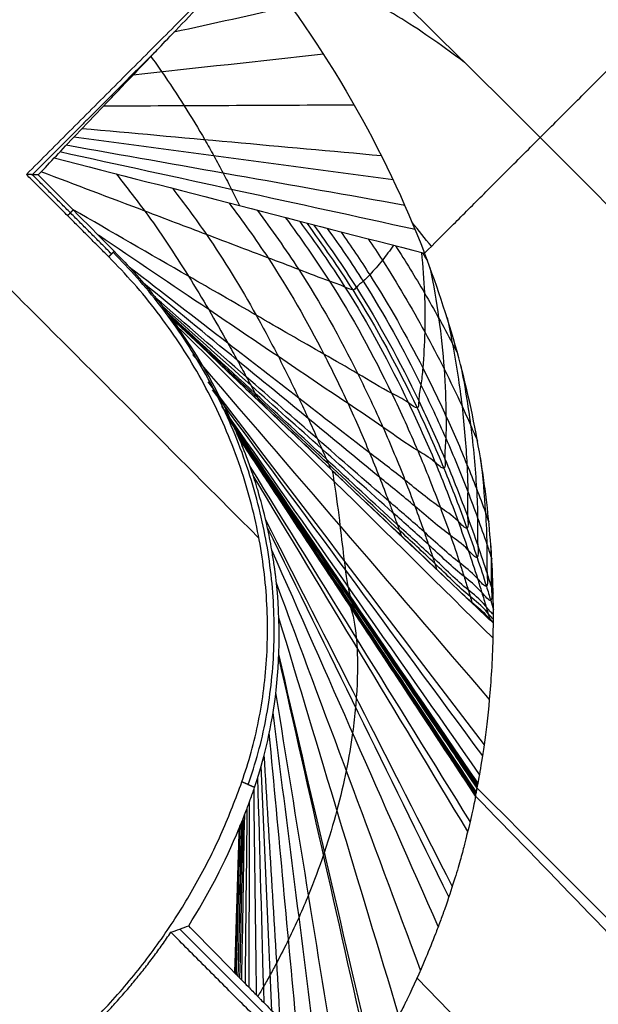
# Model space of a CAD drawing. Header units: millimetres. Extents: x -657 to 864, y -831 to 851.
# Tile 342 of 656: x -514.728 to -513.874, y 116.123 to 117.576. Entities that reach past the tile are written whole.
import ezdxf

# ---------------------------------------------------------------- set-up
doc = ezdxf.new("R2010")
doc.units = ezdxf.units.MM
doc.layers.add('Default', color=7, linetype='Continuous', true_color=0x000000)

msp = doc.modelspace()

# ---------------------------------------------------------------- linework, layer by layer
at = {"layer": 'Default'}
for points in [[(-473.689, 252.9367, -369.8785), (-564.1373, 162.4884, -369.8785), (-654.5856, 72.0401, -369.8785)], [(-474.323, 252.1079, -369.6653), (-564.0399, 162.3909, -369.6653), (-653.7569, 72.6739, -369.6653)], [(-363.37, 241.8283, -413.9261), (-503.4234, 101.7749, -413.9261), (-643.4767, -38.2784, -413.9261)], [(-363.801, 241.2679, -413.6894), (-503.3586, 101.7103, -413.6894), (-642.9162, -37.8474, -413.6894)], [(-236.2074, 159.5297, -441.8414), (-398.6931, -2.956, -441.8414), (-561.1788, -165.4416, -441.8414)], [(-236.6391, 159.098, -441.5875), (-398.6931, -2.956, -441.5875), (-560.747, -165.0099, -441.5875)], [(-501.469, 110.3882, -340.6566), (-508.0741, 116.9933, -340.6566), (-514.6793, 123.5984, -340.6566)], [(-514.6793, 123.5984, -340.4027), (-508.0741, 116.9933, -340.4027), (-501.469, 110.3882, -340.4027)], [(-501.469, 110.3882, -340.5297), (-508.0741, 116.9933, -340.5297), (-514.6793, 123.5984, -340.5297)]]:
    msp.add_open_spline(points, degree=2, dxfattribs=at)
for points, knots in [([(-593.1474, 191.4984, -340.3025), (-583.971, 182.322, -350.7035), (-555.936, 154.287, -379.3443), (-491.4402, 89.7912, -426.6492), (-434.2151, 32.5661, -441.8414), (-398.6931, -2.956, -441.8414)], [2.41548, 2.41548, 2.41548, 2.41548, 70.396144, 198.636056, 404.995527, 404.995527, 404.995527, 404.995527]), ([(-592.6359, 190.9868, -340.5563), (-583.5819, 181.9329, -350.7875), (-555.6847, 154.0357, -379.2423), (-491.3808, 89.7317, -426.406), (-434.1928, 32.5437, -441.5875), (-398.6931, -2.956, -441.5875)], [2.408267, 2.408267, 2.408267, 2.408267, 69.367076, 197.537893, 403.786179, 403.786179, 403.786179, 403.786179])]:
    msp.add_open_spline(points, degree=3, knots=knots, dxfattribs=at)
msp.add_rational_spline([(-514.6793, 123.5984, -340.4796), (-520.4918, 129.411, -340.4796), (-525.7759, 124.1269, -340.4796), (-531.06, 118.8427, -340.4796), (-525.2475, 113.0302, -340.4796)], [1, 0.707106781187, 1, 0.707106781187, 1], degree=2, knots=[1.570796, 1.570796, 1.570796, 3.141593, 3.141593, 4.712389, 4.712389, 4.712389], dxfattribs=at)
at = {"layer": 'Default', "color": 18, "true_color": 0x000000}
for points, knots in [([(-520.6428, 123.022, -335.8484), (-520.5535, 122.9841, -335.8484), (-520.347, 122.8928, -335.8481), (-520.0205, 122.7357, -335.8463), (-519.6514, 122.5428, -335.8428), (-519.2523, 122.3172, -335.837), (-518.8138, 122.0502, -335.8284), (-518.3321, 121.7348, -335.8162), (-517.8079, 121.3661, -335.7996), (-517.2442, 120.9413, -335.7779), (-516.649, 120.4613, -335.7505), (-516.0426, 119.939, -335.7177), (-515.4446, 119.3908, -335.6804), (-514.8557, 118.8186, -335.6386), (-514.252, 118.1976, -335.5903), (-513.8486, 117.7569, -335.5539), (-513.6392, 117.5208, -335.5338)], [0.819002, 0.819002, 0.819002, 0.819002, 1.223022, 1.760617, 2.334376, 2.970221, 3.68859, 4.498707, 5.402848, 6.40286, 7.494362, 8.654622, 9.813624, 10.959228, 12.169282, 13.529246, 13.529246, 13.529246, 13.529246]), ([(-513.8588, 117.3012, -334.7666), (-514.0777, 117.5214, -334.7955), (-514.4976, 117.9316, -334.85), (-515.1206, 118.5073, -334.9283), (-515.7235, 119.0358, -335.0018), (-516.3309, 119.5402, -335.0737), (-516.9416, 120.0186, -335.1438), (-517.5357, 120.4562, -335.2099), (-518.0934, 120.8414, -335.27), (-518.6073, 121.1739, -335.3238), (-519.0749, 121.4567, -335.3714), (-519.4965, 121.6946, -335.413), (-519.8764, 121.8943, -335.4495), (-520.2242, 122.064, -335.4821), (-520.5525, 122.212, -335.5119), (-520.7905, 122.3099, -335.533), (-520.9201, 122.3599, -335.5442), (-520.9435, 122.3688, -335.5462)], [0, 0, 0, 0, 1.242741, 2.348493, 3.395351, 4.454451, 5.514702, 6.512121, 7.425935, 8.252143, 8.992431, 9.648879, 10.229917, 10.754221, 11.245477, 11.723365, 11.828336, 11.828336, 11.828336, 11.828336]), ([(-514.6769, 117.3719, -334.4021), (-514.6613, 117.3884, -334.5257), (-514.6385, 117.4123, -334.6846), (-514.6081, 117.4442, -334.882), (-514.608, 117.4443, -334.8826), (-514.6075, 117.4449, -334.8863), (-514.6066, 117.4458, -334.8918), (-514.6046, 117.4479, -334.9049), (-514.6004, 117.4523, -334.9319), (-514.5915, 117.4616, -334.9892), (-514.5715, 117.4825, -335.1167), (-514.5507, 117.5044, -335.2483), (-514.5349, 117.5209, -335.3474), (-514.535, 117.5207, -335.3462), (-514.535, 117.5208, -335.3466), (-514.5349, 117.5209, -335.3472), (-514.5347, 117.5211, -335.3485), (-514.5342, 117.5216, -335.3516), (-514.533, 117.5229, -335.3591), (-514.5297, 117.5263, -335.3795), (-514.5198, 117.5367, -335.4418), (-514.4861, 117.572, -335.6521), (-514.4336, 117.6268, -335.9796), (-514.3882, 117.6744, -336.2633)], [-2.569087, -2.569087, -2.569087, -2.569087, -1.926815, -1.926815, -1.91678, -1.91678, -1.906744, -1.886673, -1.846531, -1.766247, -1.605679, -1.284543, -1.284543, -1.279526, -1.279526, -1.274508, -1.264472, -1.244401, -1.20426, -1.123976, -0.963408, -0.642272, 0, 0, 0, 0]), ([(-514.5343, 117.5215, -335.3507), (-514.5288, 117.5139, -335.3485), (-514.5117, 117.4897, -335.3415), (-514.4845, 117.4486, -335.3283), (-514.4594, 117.4069, -335.3129), (-514.4408, 117.374, -335.2996), (-514.4277, 117.3496, -335.289), (-514.4151, 117.3251, -335.2778), (-514.4074, 117.3096, -335.2704), (-514.4035, 117.3015, -335.2663)], [0.4425398, 0.4425398, 0.4425398, 0.4425398, 0.5, 0.625, 0.75, 0.8100986, 0.875, 0.9375, 1, 1, 1, 1]), ([(-514.1762, 117.243, -335.9849), (-514.1814, 117.2352, -335.9509), (-514.1926, 117.2197, -335.8803), (-514.2079, 117.2027, -335.7912), (-514.2206, 117.1893, -335.7185), (-514.2299, 117.1831, -335.6717), (-514.2347, 117.1747, -335.6377), (-514.2524, 117.1839, -335.5885), (-514.2773, 117.1918, -335.5095), (-514.3161, 117.2073, -335.393), (-514.3764, 117.2299, -335.2086), (-514.4523, 117.2588, -334.9774), (-514.5639, 117.3011, -334.6371), (-514.6453, 117.3319, -334.3892), (-514.6963, 117.3513, -334.2337)], [0.1044479, 0.1044479, 0.1044479, 0.1044479, 0.1621357, 0.2245299, 0.255727, 0.2869241, 0.3025226, 0.3181211, 0.3493182, 0.4117124, 0.4741065, 0.5988948, 0.7236831, 0.9336477, 0.9336477, 0.9336477, 0.9336477]), ([(-514.5855, 117.3481, -334.6918), (-514.5712, 117.3301, -334.6952), (-514.5336, 117.282, -334.7032), (-514.4885, 117.2139, -334.7038), (-514.4487, 117.1479, -334.6961), (-514.4251, 117.1064, -334.6875), (-514.4068, 117.0734, -334.6783), (-514.3956, 117.0528, -334.6716), (-514.3869, 117.0365, -334.6657), (-514.3812, 117.026, -334.6616), (-514.3771, 117.0182, -334.6585), (-514.3745, 117.0136, -334.6565), (-514.3736, 117.0118, -334.6557), (-514.3736, 117.0118, -334.6557)], [-0.000704, -0.000704, -0.000704, -0.000704, 0.173546, 0.460996, 0.60472, 0.748445, 0.820308, 0.89217, 0.928101, 0.964032, 0.981998, 0.999964, 1.000287, 1.000287, 1.000287, 1.000287]), ([(-514.5021, 117.3266, -334.9558), (-514.4851, 117.3044, -334.9639), (-514.4407, 117.245, -334.9838), (-514.3893, 117.1602, -334.9957), (-514.3456, 117.0785, -334.9953), (-514.3206, 117.0275, -334.9896), (-514.3018, 116.9871, -334.982), (-514.2905, 116.962, -334.9758), (-514.2818, 116.9423, -334.9701), (-514.2763, 116.9299, -334.9661), (-514.2723, 116.9203, -334.9629), (-514.27, 116.9151, -334.961), (-514.2691, 116.9128, -334.9602), (-514.269, 116.9127, -334.9602)], [-0.000886, -0.000886, -0.000886, -0.000886, 0.173546, 0.460996, 0.60472, 0.748445, 0.820308, 0.89217, 0.928101, 0.964032, 0.981998, 0.999964, 1.000253, 1.000253, 1.000253, 1.000253]), ([(-514.4187, 117.305, -335.2199), (-514.399, 117.2787, -335.2327), (-514.3478, 117.208, -335.2644), (-514.2901, 117.1066, -335.2876), (-514.2425, 117.0091, -335.2944), (-514.2161, 116.9485, -335.2918), (-514.1968, 116.9008, -335.2856), (-514.1854, 116.8713, -335.28), (-514.1768, 116.8482, -335.2746), (-514.1715, 116.8337, -335.2707), (-514.1676, 116.8226, -335.2674), (-514.1656, 116.817, -335.2657), (-514.1647, 116.8144, -335.2649)], [-0.0010167, -0.0010167, -0.0010167, -0.0010167, 0.1735459, 0.4609956, 0.6047204, 0.7484452, 0.8203077, 0.8921701, 0.9281013, 0.9640325, 0.9819981, 0.9987794, 0.9987794, 0.9987794, 0.9987794]), ([(-514.1348, 117.2323, -336.1158), (-514.1325, 117.2116, -336.0851), (-514.1297, 117.1712, -336.0215), (-514.1291, 117.1141, -335.9235), (-514.1321, 117.0704, -335.8385), (-514.135, 117.0361, -335.7705), (-514.1394, 117.0193, -335.7255), (-514.1385, 116.9982, -335.6943), (-514.1595, 117.0153, -335.641), (-514.186, 117.0274, -335.5581), (-514.2291, 117.054, -335.4344), (-514.2952, 117.0913, -335.2393), (-514.3789, 117.1398, -334.9945), (-514.5024, 117.2108, -334.6318), (-514.5927, 117.2628, -334.3668), (-514.6497, 117.2957, -334.1996)], [0.0396874, 0.0396874, 0.0396874, 0.0396874, 0.0997416, 0.1621357, 0.2245299, 0.255727, 0.2869241, 0.3025226, 0.3181211, 0.3493182, 0.4117124, 0.4741065, 0.5988948, 0.7236831, 0.9369851, 0.9369851, 0.9369851, 0.9369851]), ([(-514.3771, 117.2942, -335.3519), (-514.356, 117.2658, -335.367), (-514.3014, 117.1895, -335.4047), (-514.2405, 117.0798, -335.4335), (-514.1909, 116.9744, -335.444), (-514.1638, 116.909, -335.4429), (-514.1442, 116.8576, -335.4375), (-514.1329, 116.826, -335.4322), (-514.1243, 116.8011, -335.4268), (-514.1191, 116.7856, -335.4229), (-514.1152, 116.7736, -335.4197), (-514.1132, 116.7676, -335.4179), (-514.1124, 116.7648, -335.4171)], [-0.001084, -0.001084, -0.001084, -0.001084, 0.173546, 0.460996, 0.60472, 0.748445, 0.820308, 0.89217, 0.928101, 0.964032, 0.981998, 0.998949, 0.998949, 0.998949, 0.998949]), ([(-514.3354, 117.2835, -335.4839), (-514.3129, 117.2529, -335.5014), (-514.255, 117.171, -335.545), (-514.1909, 117.0529, -335.5795), (-514.1394, 116.9397, -335.5936), (-514.1116, 116.8695, -335.594), (-514.0917, 116.8145, -335.5893), (-514.0803, 116.7806, -335.5843), (-514.0718, 116.754, -335.579), (-514.0667, 116.7375, -335.5752), (-514.0629, 116.7249, -335.572), (-514.0611, 116.7188, -335.5703), (-514.0603, 116.716, -335.5695)], [-0.0011361, -0.0011361, -0.0011361, -0.0011361, 0.1735459, 0.4609956, 0.6047204, 0.7484452, 0.8203077, 0.8921701, 0.9281013, 0.9640325, 0.9819981, 0.997726, 0.997726, 0.997726, 0.997726]), ([(-514.3145, 117.2781, -335.5499), (-514.2914, 117.2465, -335.5685), (-514.2317, 117.1617, -335.6151), (-514.1661, 117.0395, -335.6525), (-514.1136, 116.9224, -335.6684), (-514.0854, 116.8498, -335.6696), (-514.0655, 116.7929, -335.6652), (-514.0541, 116.758, -335.6603), (-514.0456, 116.7305, -335.6551), (-514.0405, 116.7135, -335.6513), (-514.0368, 116.7007, -335.6481), (-514.035, 116.6946, -335.6465), (-514.0343, 116.6918, -335.6458)], [-0.0011607, -0.0011607, -0.0011607, -0.0011607, 0.1735459, 0.4609956, 0.6047204, 0.7484452, 0.8203077, 0.8921701, 0.9281013, 0.9640325, 0.9819981, 0.9967762, 0.9967762, 0.9967762, 0.9967762]), ([(-514.3041, 117.2754, -335.5829), (-514.2807, 117.2433, -335.6021), (-514.2201, 117.1571, -335.6502), (-514.1537, 117.0328, -335.689), (-514.1007, 116.9137, -335.7058), (-514.0724, 116.8399, -335.7073), (-514.0523, 116.7821, -335.7032), (-514.0409, 116.7466, -335.6984), (-514.0332, 116.7211, -335.6936), (-514.0298, 116.7096, -335.6912), (-514.0285, 116.7051, -335.6902)], [-0.0011683, -0.0011683, -0.0011683, -0.0011683, 0.1735459, 0.4609956, 0.6047204, 0.7484452, 0.8203077, 0.8921701, 0.9281013, 0.9517775, 0.9517775, 0.9517775, 0.9517775]), ([(-514.294, 117.2728, -335.6147), (-514.2722, 117.2428, -335.6323), (-514.2148, 117.1604, -335.6775), (-514.151, 117.0422, -335.7152), (-514.0992, 116.9274, -335.733), (-514.0712, 116.856, -335.7359), (-514.0514, 116.7999, -335.7333), (-514.04, 116.7654, -335.7297), (-514.0327, 116.742, -335.7261), (-514.0297, 116.7323, -335.7244), (-514.0288, 116.7294, -335.7238)], [0.0043183, 0.0043183, 0.0043183, 0.0043183, 0.1735459, 0.4609956, 0.6047204, 0.7484452, 0.8203077, 0.8921701, 0.9281013, 0.9436052, 0.9436052, 0.9436052, 0.9436052]), ([(-514.1222, 117.2101, -336.1204), (-514.1168, 117.1845, -336.0927), (-514.1082, 117.1332, -336.0333), (-514.1004, 117.0595, -335.939), (-514.0985, 117.002, -335.854), (-514.0982, 116.9571, -335.785), (-514.1011, 116.9351, -335.7391), (-514.0986, 116.9078, -335.7067), (-514.1206, 116.9288, -335.6527), (-514.1476, 116.9431, -335.5681), (-514.1921, 116.9753, -335.4421), (-514.2601, 117.0203, -335.2435), (-514.3461, 117.0787, -334.9941), (-514.4689, 117.1613, -334.6372), (-514.5575, 117.221, -334.3799), (-514.6118, 117.2576, -334.2221)], [0.0417987, 0.0417987, 0.0417987, 0.0417987, 0.0997416, 0.1621357, 0.2245299, 0.255727, 0.2869241, 0.3025226, 0.3181211, 0.3493182, 0.4117124, 0.4741065, 0.5988948, 0.7236831, 0.921255, 0.921255, 0.921255, 0.921255]), ([(-514.2738, 117.2677, -335.678), (-514.2556, 117.2422, -335.6924), (-514.2049, 117.1686, -335.7314), (-514.1471, 117.0635, -335.7664), (-514.0981, 116.9583, -335.7858), (-514.0711, 116.8926, -335.7912), (-514.0516, 116.8405, -335.7915), (-514.0403, 116.8083, -335.79), (-514.0336, 116.7882, -335.7883), (-514.0312, 116.781, -335.7875), (-514.0309, 116.78, -335.7874)], [0.0177572, 0.0177572, 0.0177572, 0.0177572, 0.1735459, 0.4609956, 0.6047204, 0.7484452, 0.8203077, 0.8921701, 0.9281013, 0.9333507, 0.9333507, 0.9333507, 0.9333507]), ([(-514.2537, 117.2626, -335.7413), (-514.2391, 117.2418, -335.7526), (-514.1953, 117.1774, -335.7856), (-514.1438, 117.0858, -335.8174), (-514.0979, 116.991, -335.8378), (-514.0722, 116.9313, -335.8452), (-514.0533, 116.8838, -335.8479), (-514.0428, 116.8555, -335.8482), (-514.0369, 116.8391, -335.8478), (-514.0352, 116.8345, -335.8477)], [0.0345004, 0.0345004, 0.0345004, 0.0345004, 0.1735459, 0.4609956, 0.6047204, 0.7484452, 0.8203077, 0.8921701, 0.920546, 0.920546, 0.920546, 0.920546]), ([(-514.2134, 117.2524, -335.868), (-514.2063, 117.2419, -335.8732), (-514.1766, 117.1973, -335.8945), (-514.139, 117.1333, -335.9185), (-514.101, 117.0607, -335.9387), (-514.0789, 117.0147, -335.9483), (-514.0628, 116.979, -335.954), (-514.0553, 116.9617, -335.9562), (-514.0519, 116.9538, -335.9571)], [0.0846072, 0.0846072, 0.0846072, 0.0846072, 0.1735459, 0.4609956, 0.6047204, 0.7484452, 0.8203077, 0.8820747, 0.8820747, 0.8820747, 0.8820747]), ([(-514.1732, 117.2422, -335.9944), (-514.1583, 117.2193, -336.0047), (-514.1367, 117.184, -336.0187), (-514.1092, 117.1358, -336.0352), (-514.0931, 117.106, -336.044), (-514.0841, 117.0885, -336.0486), (-514.0815, 117.0836, -336.0499)], [0.184399, 0.184399, 0.184399, 0.184399, 0.4609956, 0.6047204, 0.7484452, 0.8051744, 0.8051744, 0.8051744, 0.8051744]), ([(-514.5884, 117.234, -334.2438), (-514.567, 117.2124, -334.2665), (-514.5482, 117.1912, -334.2798), (-514.5304, 117.1694, -334.2833), (-514.5298, 117.1687, -334.2833), (-514.5274, 117.1656, -334.2836), (-514.5261, 117.1641, -334.2836), (-514.5225, 117.1595, -334.2836), (-514.5201, 117.1565, -334.2832), (-514.5154, 117.1503, -334.282), (-514.513, 117.1472, -334.281), (-514.5087, 117.1415, -334.2788), (-514.5059, 117.1379, -334.2769), (-514.5043, 117.1355, -334.2755)], [0, 0, 0, 0, 0.0948382, 0.0948382, 0.1066929, 0.1066929, 0.1185477, 0.1185477, 0.1422572, 0.1422572, 0.1659668, 0.1659668, 0.1896763, 0.1896763, 0.1896763, 0.1896763]), ([(-514.0285, 116.685, -335.6606), (-514.0282, 116.7208, -335.7149), (-514.0293, 116.7595, -335.7649), (-514.0338, 116.8208, -335.8337), (-514.0368, 116.8523, -335.8666), (-514.041, 116.8849, -335.8974), (-514.0441, 116.9069, -335.9174), (-514.0457, 116.9173, -335.9266), (-514.0634, 117.0244, -336.0176), (-514.0897, 117.1262, -336.081), (-514.1302, 117.2311, -336.1306)], [0, 0, 0, 0, 0.253005, 0.253005, 0.379507, 0.442759, 0.442759, 0.50601, 0.50601, 1.01202, 1.01202, 1.01202, 1.01202]), ([(-514.097, 117.1363, -336.0813), (-514.0942, 117.1235, -336.0697), (-514.085, 117.0786, -336.0277), (-514.0735, 117.004, -335.951), (-514.0681, 116.933, -335.8638), (-514.0657, 116.8782, -335.7916), (-514.0678, 116.8513, -335.7434), (-514.0643, 116.8184, -335.7082), (-514.0869, 116.8431, -335.6541), (-514.1142, 116.8596, -335.5682), (-514.1595, 116.8972, -335.4409), (-514.2286, 116.9495, -335.2397), (-514.3161, 117.0176, -334.9874), (-514.4341, 117.1086, -334.6459), (-514.5173, 117.1729, -334.4051), (-514.5657, 117.2103, -334.2651)], [0.0753744, 0.0753744, 0.0753744, 0.0753744, 0.0997416, 0.1621357, 0.2245299, 0.255727, 0.2869241, 0.3025226, 0.3181211, 0.3493182, 0.4117124, 0.4741065, 0.5988948, 0.7236831, 0.896902, 0.896902, 0.896902, 0.896902]), ([(-514.0766, 117.065, -336.038), (-514.0707, 117.035, -336.0112), (-514.0603, 116.9717, -335.9508), (-514.054, 116.8985, -335.8666), (-514.051, 116.839, -335.7918), (-514.0529, 116.8099, -335.742), (-514.0493, 116.7745, -335.7048), (-514.0719, 116.801, -335.651), (-514.0993, 116.8186, -335.5645), (-514.1449, 116.8588, -335.4368), (-514.2141, 116.9146, -335.2349), (-514.302, 116.9873, -334.9816), (-514.4179, 117.0824, -334.6461), (-514.4989, 117.149, -334.4118), (-514.545, 117.1869, -334.2786)], [0.1084309, 0.1084309, 0.1084309, 0.1084309, 0.1621357, 0.2245299, 0.255727, 0.2869241, 0.3025226, 0.3181211, 0.3493182, 0.4117124, 0.4741065, 0.5988948, 0.7236831, 0.8878964, 0.8878964, 0.8878964, 0.8878964]), ([(-514.0475, 116.9283, -335.9359), (-514.0442, 116.9007, -335.9077), (-514.0405, 116.8576, -335.8598), (-514.0375, 116.8002, -335.79), (-514.0392, 116.769, -335.7382), (-514.0356, 116.7315, -335.6987), (-514.0583, 116.7596, -335.6453), (-514.0857, 116.7783, -335.5582), (-514.1312, 116.8209, -335.4305), (-514.2006, 116.8802, -335.228), (-514.2885, 116.9574, -334.9743), (-514.4029, 117.0569, -334.6427), (-514.4823, 117.1262, -334.4124), (-514.5268, 117.165, -334.2836)], [0.1749314, 0.1749314, 0.1749314, 0.1749314, 0.2245299, 0.255727, 0.2869241, 0.3025226, 0.3181211, 0.3493182, 0.4117124, 0.4741065, 0.5988948, 0.7236831, 0.8821913, 0.8821913, 0.8821913, 0.8821913]), ([(-514.0322, 116.7993, -335.8096), (-514.032, 116.7936, -335.8024), (-514.0315, 116.7728, -335.7748), (-514.0328, 116.7489, -335.7355), (-514.0292, 116.7103, -335.6946), (-514.0519, 116.7392, -335.6415), (-514.0793, 116.7584, -335.5542), (-514.1248, 116.8022, -335.4265), (-514.1941, 116.8632, -335.2239), (-514.2819, 116.9425, -334.97), (-514.3958, 117.0444, -334.6395), (-514.4748, 117.1152, -334.4104), (-514.5188, 117.1547, -334.2828)], [0.2444854, 0.2444854, 0.2444854, 0.2444854, 0.255727, 0.2869241, 0.3025226, 0.3181211, 0.3493182, 0.4117124, 0.4741065, 0.5988948, 0.7236831, 0.8805751, 0.8805751, 0.8805751, 0.8805751]), ([(-514.0285, 116.6984, -335.6805), (-514.0313, 116.7, -335.6708), (-514.0466, 116.7197, -335.6343), (-514.0732, 116.7388, -335.5495), (-514.1186, 116.7838, -335.4219), (-514.1878, 116.8463, -335.2192), (-514.2755, 116.9277, -334.9653), (-514.3889, 117.0321, -334.6354), (-514.4675, 117.1046, -334.407), (-514.5112, 117.1448, -334.2801)], [0.3059575, 0.3059575, 0.3059575, 0.3059575, 0.3181211, 0.3493182, 0.4117124, 0.4741065, 0.5988948, 0.7236831, 0.8797123, 0.8797123, 0.8797123, 0.8797123]), ([(-514.0285, 116.6906, -335.669), (-514.031, 116.6931, -335.6621), (-514.0446, 116.7104, -335.6289), (-514.0702, 116.7291, -335.5469), (-514.1156, 116.7746, -335.4194), (-514.1847, 116.838, -335.2167), (-514.2723, 116.9204, -334.9628), (-514.3856, 117.0261, -334.6331), (-514.4641, 117.0994, -334.4048), (-514.5077, 117.1402, -334.278)], [0.309639, 0.309639, 0.309639, 0.309639, 0.3181211, 0.3493182, 0.4117124, 0.4741065, 0.5988948, 0.7236831, 0.8795486, 0.8795486, 0.8795486, 0.8795486]), ([(-514.5043, 117.1355, -334.2755), (-514.3475, 116.9871, -334.7319), (-514.2293, 116.8746, -335.0756), (-514.1112, 116.7644, -335.4216), (-514.0799, 116.7324, -335.5092), (-514.0512, 116.7085, -335.5972), (-514.044, 116.7025, -335.6195), (-514.0325, 116.69, -335.6507), (-514.029, 116.6855, -335.6593), (-514.0285, 116.685, -335.6606)], [0, 0, 0, 0, 1.025524, 1.025524, 1.538286, 1.538286, 1.794667, 1.794667, 2.051048, 2.051048, 2.051048, 2.051048]), ([(-514.2509, 116.8955, -335.0132), (-514.2569, 116.9013, -334.9955), (-514.2979, 116.9403, -334.8764), (-514.3584, 116.9974, -334.7002), (-514.4129, 117.049, -334.5416), (-514.4325, 117.0675, -334.4844)], [0.5771986, 0.5771986, 0.5771986, 0.5771986, 0.5988948, 0.7236831, 0.793907, 0.793907, 0.793907, 0.793907]), ([(-514.3812, 116.4428, -332.7298), (-514.3709, 116.4731, -332.7949), (-514.3593, 116.5139, -332.8833), (-514.3444, 116.6187, -333.1067), (-514.3412, 116.683, -333.2416), (-514.3507, 116.76, -333.4048), (-514.3509, 116.7612, -333.4074), (-514.3513, 116.7647, -333.4148), (-514.352, 116.7699, -333.426), (-514.3538, 116.7818, -333.4512), (-514.3554, 116.7914, -333.4718), (-514.3587, 116.8098, -333.5115), (-514.361, 116.821, -333.5361), (-514.3679, 116.8517, -333.6039), (-514.3724, 116.868, -333.6413), (-514.3763, 116.8811, -333.6729), (-514.3768, 116.8829, -333.6773), (-514.3776, 116.8854, -333.6834), (-514.3787, 116.8892, -333.6927), (-514.3814, 116.8976, -333.7138), (-514.3836, 116.9042, -333.7314), (-514.3878, 116.9168, -333.7657), (-514.3905, 116.9242, -333.7874), (-514.3977, 116.9435, -333.8495), (-514.4015, 116.9525, -333.8866), (-514.4038, 116.9577, -333.9193)], [-1.758738, -1.758738, -1.758738, -1.758738, -1.319054, -1.319054, -0.879369, -0.879369, -0.865629, -0.865629, -0.851889, -0.824409, -0.769448, -0.769448, -0.659527, -0.659527, -0.439685, -0.439685, -0.425944, -0.425944, -0.412204, -0.384724, -0.329763, -0.329763, -0.219842, -0.219842, 0, 0, 0, 0]), ([(-514.2664, 116.9102, -334.968), (-514.2655, 116.905, -334.9609), (-514.2608, 116.8752, -334.9189), (-514.2546, 116.8271, -334.8371), (-514.2502, 116.7872, -334.7438), (-514.2465, 116.7587, -334.6595), (-514.2437, 116.7408, -334.5943), (-514.2412, 116.7291, -334.5377), (-514.2396, 116.7231, -334.5034), (-514.2384, 116.7195, -334.4804), (-514.2374, 116.7169, -334.4615), (-514.2368, 116.7154, -334.4494)], [0.0002302, 0.0002302, 0.0002302, 0.0002302, 0.0496084, 0.2872063, 0.5248042, 0.5997449, 0.7624021, 0.8812011, 0.8996173, 0.9406005, 1, 1, 1, 1]), ([(-514.239, 116.7186, -334.4446), (-514.2372, 116.7145, -334.4102), (-514.2353, 116.7097, -334.3694), (-514.2329, 116.7035, -334.3172), (-514.2317, 116.7004, -334.2911), (-514.2304, 116.697, -334.262), (-514.2296, 116.695, -334.2452), (-514.2293, 116.6939, -334.2363)], [0, 0, 0, 0, 0.5, 0.5839771, 0.75, 0.875, 1, 1, 1, 1]), ([(-514.2399, 116.7101, -334.217), (-514.2356, 116.6986, -334.1243), (-514.2319, 116.6787, -334.0114), (-514.2287, 116.6329, -333.8087), (-514.2291, 116.598, -333.6828), (-514.2326, 116.5539, -333.5419), (-514.2366, 116.5189, -333.4365), (-514.2451, 116.4683, -333.2966), (-514.2588, 116.4096, -333.1471), (-514.2714, 116.3672, -333.0462), (-514.2855, 116.3256, -332.9497), (-514.2973, 116.2937, -332.8778), (-514.3152, 116.2517, -332.786), (-514.3308, 116.2184, -332.7147), (-514.3452, 116.19, -332.6551), (-514.3577, 116.1669, -332.6073), (-514.3671, 116.1503, -332.5732), (-514.3735, 116.1394, -332.551), (-514.3765, 116.1344, -332.5408)], [0, 0, 0, 0, 0.1324023, 0.1647895, 0.3059218, 0.329579, 0.3926816, 0.4794414, 0.5662012, 0.6529609, 0.6591581, 0.7397207, 0.7831006, 0.8264805, 0.8698603, 0.8915503, 0.9132402, 0.9314423, 0.9314423, 0.9314423, 0.9314423]), ([(-514.0525, 116.4419, -334.8674), (-514.0523, 116.4426, -334.8856), (-514.052, 116.4444, -334.9192), (-514.0509, 116.4501, -334.9885), (-514.0481, 116.4654, -335.1067), (-514.042, 116.5019, -335.2701), (-514.0336, 116.5687, -335.4554), (-514.0293, 116.6352, -335.583), (-514.0286, 116.6776, -335.6493), (-514.0285, 116.685, -335.6606)], [-1.133436, -1.133436, -1.133436, -1.133436, -1.06611, -0.998785, -0.864134, -0.594832, -0.32553, -0.056228, 0, 0, 0, 0]), ([(-514.4042, 116.3819, -332.6032), (-514.4027, 116.3855, -332.61), (-514.3992, 116.3938, -332.627), (-514.3915, 116.4137, -332.6681), (-514.3896, 116.419, -332.6792), (-514.3853, 116.4309, -332.7043), (-514.3832, 116.4369, -332.717), (-514.3812, 116.4428, -332.7298)], [-0.193968, -0.193968, -0.193968, -0.193968, -0.096984, -0.096984, -0.048492, -0.048492, 0, 0, 0, 0]), ([(-514.0548, 116.4301, -334.5534), (-514.056, 116.424, -334.3901), (-514.0593, 116.4062, -334.2064), (-514.0681, 116.3714, -334.0033), (-514.0681, 116.3714, -334.0034), (-514.0682, 116.3711, -334.002), (-514.0683, 116.3708, -333.9998), (-514.0685, 116.3699, -333.9946), (-514.0689, 116.368, -333.9839), (-514.07, 116.3639, -333.9609), (-514.071, 116.3598, -333.9387), (-514.0733, 116.3507, -333.891), (-514.0752, 116.3434, -333.8548), (-514.0825, 116.3175, -333.7331), (-514.0895, 116.2947, -333.6345), (-514.1011, 116.2616, -333.5126), (-514.1015, 116.2604, -333.5083), (-514.1026, 116.2573, -333.4969), (-514.1043, 116.2526, -333.48), (-514.1083, 116.2418, -333.4414), (-514.1117, 116.2326, -333.4099), (-514.1187, 116.2146, -333.349), (-514.1235, 116.2029, -333.311), (-514.1376, 116.1693, -333.2053), (-514.1469, 116.1489, -333.1455), (-514.1558, 116.1304, -333.0928), (-514.1568, 116.1284, -333.087), (-514.1583, 116.1253, -333.0783), (-514.1606, 116.1207, -333.0652), (-514.166, 116.1099, -333.0351), (-514.177, 116.0885, -332.9764), (-514.1868, 116.0705, -332.9288), (-514.2069, 116.0352, -332.8371), (-514.2209, 116.0125, -332.7806), (-514.2352, 115.991, -332.7287)], [-2.560533, -2.560533, -2.560533, -2.560533, -1.9204, -1.9204, -1.915399, -1.915399, -1.910398, -1.900396, -1.880392, -1.840383, -1.760367, -1.760367, -1.600333, -1.600333, -1.280267, -1.280267, -1.260262, -1.260262, -1.240258, -1.20025, -1.120233, -1.120233, -0.9602, -0.9602, -0.640133, -0.640133, -0.620129, -0.620129, -0.600125, -0.560117, -0.4801, -0.320067, -0.320067, 0, 0, 0, 0]), ([(-514.0548, 116.4301, -334.5534), (-514.0547, 116.4306, -334.5668), (-514.0545, 116.4316, -334.5918), (-514.0541, 116.4335, -334.6442), (-514.0534, 116.437, -334.7359), (-514.0528, 116.44, -334.8152), (-514.0525, 116.4419, -334.8674)], [-0.4206078, -0.4206078, -0.4206078, -0.4206078, -0.3680319, -0.3154559, -0.2103039, 0, 0, 0, 0]), ([(-514.4108, 116.1694, -332.479), (-514.4097, 116.1682, -332.4809), (-514.4081, 116.1666, -332.4838), (-514.4066, 116.1651, -332.4868), (-514.4056, 116.1641, -332.4889), (-514.4048, 116.1632, -332.4906), (-514.4044, 116.1628, -332.4915), (-514.4036, 116.162, -332.493), (-514.4009, 116.1592, -332.4981), (-514.3985, 116.1569, -332.5024), (-514.3924, 116.1506, -332.5136), (-514.3861, 116.1442, -332.5248), (-514.3785, 116.1365, -332.5375), (-514.3752, 116.1331, -332.5429), (-514.373, 116.1308, -332.5465), (-514.3725, 116.1303, -332.5474), (-514.3639, 116.1216, -332.5611), (-514.3528, 116.1103, -332.578), (-514.3404, 116.0977, -332.5955), (-514.3319, 116.0891, -332.6074), (-514.3269, 116.084, -332.6141), (-514.3072, 116.064, -332.6403), (-514.278, 116.0343, -332.6768), (-514.2352, 115.991, -332.7287)], [0, 0, 0, 0, 0.0296575, 0.0444862, 0.0444862, 0.0593149, 0.0593149, 0.0889724, 0.0889724, 0.1186298, 0.1186298, 0.1779447, 0.2076022, 0.2224309, 0.2224309, 0.2372596, 0.2372596, 0.2965745, 0.326232, 0.326232, 0.3558894, 0.3558894, 0.4745192, 0.4745192, 0.4745192, 0.4745192])]:
    msp.add_open_spline(points, degree=3, knots=knots, dxfattribs=at)
for points, degree in [([(-502.8549, 109.3722, -338.4639), (-509.1958, 115.7131, -338.4639), (-515.5367, 122.054, -338.4639)], 2), ([(-515.5689, 122.0219, -337.5103), (-509.2279, 115.681, -337.5103), (-502.887, 109.3401, -337.5103)], 2), ([(-515.601, 121.9898, -336.5566), (-509.2601, 115.6489, -336.5566), (-502.9191, 109.3079, -336.5566)], 2), ([(-523.5566, 121.9075, -335.4293), (-520.2234, 118.5743, -333.1302), (-516.8902, 115.2411, -330.8311), (-513.557, 111.9079, -328.532)], 3), ([(-503.3988, 108.8282, -335.8484), (-509.7398, 115.1691, -335.8484), (-516.0807, 121.5101, -335.8484)], 2), ([(-503.4321, 108.7949, -338.4639), (-509.773, 115.1359, -338.4639), (-516.114, 121.4768, -338.4639)], 2), ([(-516.1442, 121.4466, -337.5672), (-509.8033, 115.1057, -337.5672), (-503.4623, 108.7647, -337.5672)], 2), ([(-516.1744, 121.4164, -336.6704), (-509.8335, 115.0755, -336.6704), (-503.4925, 108.7345, -336.6704)], 2), ([(-514.7181, 117.3474, -336.6704), (-514.1796, 117.8859, -336.6704), (-513.6411, 118.4244, -336.6704)], 2), ([(-515.4961, 117.932, -336.6704), (-514.9354, 117.3713, -336.6704), (-514.3747, 116.8106, -336.6704)], 2), ([(-514.3882, 117.6744, -336.2633), (-514.2731, 117.5329, -336.2438), (-514.1887, 117.3829, -336.2023), (-514.1302, 117.2311, -336.1306)], 3), ([(-514.3276, 117.5952, -336.2502), (-514.3851, 117.5826, -336.0217), (-514.4426, 117.5699, -335.7932), (-514.5002, 117.5572, -335.5646)], 3), ([(-514.5217, 117.5347, -335.4299), (-514.6155, 117.4409, -335.4299), (-514.7094, 117.347, -335.4299)], 2), ([(-514.2795, 117.5247, -336.2348), (-514.3732, 117.5145, -335.885), (-514.4669, 117.5042, -335.5352), (-514.5606, 117.494, -335.1854)], 3), ([(-514.234, 117.4497, -336.2145), (-514.3575, 117.4491, -335.7781), (-514.481, 117.4486, -335.3417), (-514.6045, 117.448, -334.9054)], 3), ([(-514.1766, 117.3394, -336.1769), (-514.3337, 117.3603, -335.6561), (-514.4909, 117.3813, -335.1353), (-514.6481, 117.4022, -334.6146)], 3), ([(-514.1938, 117.3748, -336.19), (-514.3413, 117.3881, -335.6923), (-514.4887, 117.4015, -335.1947), (-514.6361, 117.4149, -334.6971)], 3), ([(-514.1593, 117.3017, -336.1618), (-514.326, 117.3313, -335.6195), (-514.4927, 117.3608, -335.0771), (-514.6594, 117.3904, -334.5348)], 3), ([(-514.1441, 117.2661, -336.1466), (-514.319, 117.3042, -335.5862), (-514.4939, 117.3424, -335.0259), (-514.6687, 117.3805, -334.4655)], 3), ([(-514.7006, 117.3466, -334.1894), (-514.6946, 117.3531, -334.2535), (-514.6867, 117.3615, -334.3244), (-514.6769, 117.3719, -334.4021)], 3), ([(-514.6769, 117.3719, -334.4021), (-514.4946, 117.325, -334.9782), (-514.3124, 117.278, -335.5544), (-514.1302, 117.2311, -336.1306)], 3), ([(-514.6768, 117.3719, -334.4024), (-514.6768, 117.3719, -334.4023), (-514.6769, 117.3719, -334.4022), (-514.6769, 117.3719, -334.4021)], 3), ([(-514.7006, 117.3466, -334.1894), (-514.7094, 117.347, -335.4299), (-514.7181, 117.3474, -336.6704)], 2), ([(-514.5965, 117.2258, -336.6704), (-514.6573, 117.2866, -336.6704), (-514.7181, 117.3474, -336.6704)], 2), ([(-514.5924, 117.23, -335.4299), (-514.6509, 117.2885, -335.4299), (-514.7094, 117.347, -335.4299)], 2), ([(-514.5884, 117.234, -334.2438), (-514.623, 117.2688, -334.2072), (-514.6584, 117.3044, -334.1902), (-514.7006, 117.3466, -334.1894)], 3), ([(-514.6573, 117.2866, -336.6704), (-514.6532, 117.2908, -335.4352), (-514.649, 117.295, -334.1999)], 2), ([(-514.12, 117.2413, -336.1461), (-514.1294, 117.253, -336.1477), (-514.1389, 117.2647, -336.1494), (-514.1484, 117.2763, -336.1511)], 3), ([(-514.5965, 117.2258, -336.6704), (-514.5925, 117.2299, -335.4571), (-514.5884, 117.234, -334.2438)], 2), ([(-514.1333, 117.2319, -336.1205), (-514.1308, 117.2279, -336.1221), (-514.1284, 117.224, -336.1237), (-514.1259, 117.22, -336.1253)], 3), ([(-514.4113, 116.9743, -334.054), (-514.4313, 117.0199, -334.1557), (-514.4601, 117.0754, -334.2296), (-514.5043, 117.1355, -334.2755)], 3), ([(-514.5043, 117.1355, -334.2755), (-514.5043, 117.1355, -334.2755), (-514.5043, 117.1355, -334.2755), (-514.5043, 117.1355, -334.2755)], 3), ([(-514.0289, 116.6631, -335.6263), (-514.1853, 116.8174, -335.1736), (-514.3418, 116.9716, -334.721), (-514.4983, 117.1259, -334.2683)], 3), ([(-514.034, 116.5726, -335.4534), (-514.1801, 116.7423, -335.0449), (-514.3262, 116.912, -334.6364), (-514.4723, 117.0817, -334.228)], 3), ([(-514.0418, 116.5057, -335.2683), (-514.1778, 116.6843, -334.9049), (-514.3137, 116.8628, -334.5415), (-514.4497, 117.0414, -334.1781)], 3), ([(-514.0442, 116.4894, -335.2076), (-514.1772, 116.6695, -334.8586), (-514.3102, 116.8495, -334.5096), (-514.4431, 117.0295, -334.1606)], 3), ([(-514.0488, 116.462, -335.0726), (-514.1757, 116.6431, -334.7549), (-514.3026, 116.8242, -334.4373), (-514.4296, 117.0053, -334.1197)], 3), ([(-514.0511, 116.4489, -334.971), (-514.1742, 116.629, -334.6765), (-514.2972, 116.8091, -334.3821), (-514.4202, 116.9891, -334.0876)], 3), ([(-514.0514, 116.4475, -334.955), (-514.1739, 116.6272, -334.6642), (-514.2963, 116.807, -334.3733), (-514.4188, 116.9867, -334.0825)], 3), ([(-514.0519, 116.4447, -334.9194), (-514.1732, 116.6236, -334.6366), (-514.2945, 116.8026, -334.3538), (-514.4157, 116.9815, -334.071)], 3), ([(-514.0525, 116.4419, -334.8674), (-514.2319, 116.7081, -334.4607), (-514.4113, 116.9743, -334.054)], 2), ([(-514.4038, 116.9577, -333.9193), (-514.4048, 116.9601, -333.9337), (-514.4067, 116.9644, -333.9628), (-514.4092, 116.9699, -334.0077), (-514.4106, 116.9729, -334.0384), (-514.4113, 116.9743, -334.054)], 3), ([(-514.0525, 116.4419, -334.8674), (-514.1721, 116.6194, -334.5963), (-514.2917, 116.7968, -334.3251), (-514.4113, 116.9743, -334.054)], 3), ([(-514.1867, 116.6411, -334.563), (-514.2616, 116.7522, -334.3933), (-514.3364, 116.8632, -334.2236), (-514.4113, 116.9743, -334.054)], 3), ([(-514.0536, 116.436, -334.7098), (-514.1717, 116.613, -334.4679), (-514.2898, 116.79, -334.2261), (-514.4078, 116.967, -333.9843)], 3), ([(-514.0538, 116.435, -334.6833), (-514.1716, 116.6118, -334.4466), (-514.2894, 116.7887, -334.2098), (-514.4072, 116.9655, -333.9731)], 3), ([(-514.0542, 116.433, -334.6311), (-514.1714, 116.6096, -334.4045), (-514.2887, 116.7861, -334.1779), (-514.4059, 116.9626, -333.9512)], 3), ([(-514.0545, 116.4316, -334.5921), (-514.1713, 116.6078, -334.3731), (-514.2881, 116.784, -334.1541), (-514.4048, 116.9602, -333.9351)], 3), ([(-514.0548, 116.4301, -334.5534), (-514.2293, 116.6939, -334.2363), (-514.4038, 116.9577, -333.9193)], 2), ([(-514.2577, 116.7368, -334.1848), (-514.3064, 116.8105, -334.0963), (-514.3551, 116.8841, -334.0078), (-514.4038, 116.9577, -333.9193)], 3), ([(-518.5631, 116.9141, -332.8996), (-516.8017, 115.1527, -331.6846), (-515.0404, 113.3913, -330.4697), (-513.279, 111.6299, -329.2548)], 3), ([(-514.0629, 116.3926, -334.139), (-514.1712, 116.5672, -334.0142), (-514.2794, 116.7417, -333.8894), (-514.3877, 116.9163, -333.7646)], 3), ([(-514.0664, 116.378, -334.0428), (-514.1721, 116.5531, -333.9382), (-514.2777, 116.7282, -333.8336), (-514.3833, 116.9033, -333.729)], 3), ([(-514.0898, 116.7431, -335.4822), (-514.1374, 116.7881, -335.3437), (-514.1849, 116.8332, -335.2052), (-514.2325, 116.8782, -335.0667)], 3), ([(-514.0548, 116.4301, -334.5534), (-514.1512, 116.5759, -334.3782), (-514.2476, 116.7217, -334.203), (-514.3441, 116.8675, -334.0278)], 3), ([(-514.0892, 116.2969, -333.6489), (-514.1811, 116.4773, -333.6238), (-514.273, 116.6577, -333.5988), (-514.3648, 116.838, -333.5738)], 3), ([(-514.0943, 116.2812, -333.5867), (-514.1836, 116.4628, -333.5735), (-514.2728, 116.6444, -333.5604), (-514.3621, 116.826, -333.5472)], 3), ([(-514.1099, 116.2374, -333.4263), (-514.1918, 116.4225, -333.4425), (-514.2737, 116.6077, -333.4587), (-514.3556, 116.7928, -333.4748)], 3), ([(-514.136, 116.1731, -333.2181), (-514.207, 116.3636, -333.2693), (-514.2779, 116.554, -333.3205), (-514.3489, 116.7444, -333.3717)], 3), ([(-514.0285, 116.6851, -335.6605), (-514.0445, 116.7002, -335.6139), (-514.0605, 116.7154, -335.5673), (-514.0766, 116.7305, -335.5207)], 3), ([(-514.168, 116.1058, -333.0237), (-514.2271, 116.3016, -333.1037), (-514.2862, 116.4975, -333.1837), (-514.3453, 116.6933, -333.2638)], 3), ([(-514.2091, 116.0322, -332.8303), (-514.2546, 116.2333, -332.9342), (-514.3, 116.4345, -333.0381), (-514.3455, 116.6356, -333.1419)], 3), ([(-514.2061, 116.0371, -332.8427), (-514.2525, 116.2379, -332.9453), (-514.299, 116.4387, -333.0478), (-514.3454, 116.6396, -333.1503)], 3), ([(-514.2579, 116.014, -332.7011), (-514.2885, 116.2036, -332.8108), (-514.3191, 116.3932, -332.9205), (-514.3497, 116.5828, -333.0302)], 3), ([(-514.2894, 116.0458, -332.6624), (-514.3109, 116.2149, -332.764), (-514.3323, 116.3841, -332.8656), (-514.3538, 116.5532, -332.9672)], 3), ([(-514.3177, 116.0746, -332.6263), (-514.3316, 116.224, -332.7181), (-514.3455, 116.3733, -332.8099), (-514.3594, 116.5227, -332.9018)], 3), ([(-514.3434, 116.1007, -332.5913), (-514.3512, 116.2308, -332.672), (-514.359, 116.3609, -332.7528), (-514.3668, 116.4909, -332.8335)], 3), ([(-514.3555, 116.113, -332.5738), (-514.3607, 116.2335, -332.6486), (-514.366, 116.354, -332.7234), (-514.3713, 116.4745, -332.7981)], 3), ([(-514.3671, 116.1248, -332.556), (-514.3702, 116.2358, -332.6246), (-514.3732, 116.3467, -332.6932), (-514.3763, 116.4577, -332.7618)], 3), ([(-514.3812, 116.4428, -332.7298), (-514.3905, 116.4469, -334.7001), (-514.3999, 116.4509, -336.6704)], 2), ([(-514.3783, 116.1362, -332.5379), (-514.3795, 116.2376, -332.6), (-514.3808, 116.339, -332.6622), (-514.382, 116.4404, -332.7244)], 3), ([(-509.003, 111.2131, -330.8733), (-511.5289, 113.8216, -332.7133), (-514.0548, 116.4301, -334.5534)], 2), ([(-514.0525, 116.4419, -334.8674), (-508.5876, 110.977, -334.8674), (-503.1227, 105.5121, -334.8674)], 2), ([(-514.3893, 116.1474, -332.5191), (-514.389, 116.239, -332.5746), (-514.3887, 116.3305, -332.6302), (-514.3885, 116.4221, -332.6857)], 3), ([(-514.4001, 116.1584, -332.4996), (-514.3986, 116.2398, -332.5481), (-514.3972, 116.3213, -332.5967), (-514.3958, 116.4027, -332.6453)], 3), ([(-514.3947, 116.1529, -332.5094), (-514.3938, 116.2395, -332.5615), (-514.3929, 116.326, -332.6136), (-514.392, 116.4125, -332.6657)], 3), ([(-514.4095, 116.1679, -332.4816), (-514.4073, 116.2401, -332.5239), (-514.4052, 116.3124, -332.5663), (-514.403, 116.3847, -332.6086)], 3), ([(-514.4081, 116.1665, -332.4842), (-514.4061, 116.2401, -332.5274), (-514.404, 116.3137, -332.5707), (-514.402, 116.3873, -332.614)], 3), ([(-514.4054, 116.1638, -332.4894), (-514.4036, 116.2401, -332.5344), (-514.4017, 116.3163, -332.5795), (-514.3998, 116.3925, -332.6245)], 3), ([(-514.4052, 116.1636, -332.4898), (-514.4034, 116.2401, -332.535), (-514.4015, 116.3165, -332.5802), (-514.3997, 116.3929, -332.6253)], 3), ([(-514.4027, 116.1612, -332.4945), (-514.4011, 116.24, -332.5414), (-514.3994, 116.3188, -332.5882), (-514.3978, 116.3976, -332.635)], 3), ([(-514.4785, 116.2386, -332.342), (-514.4494, 116.2846, -332.4231), (-514.4247, 116.3327, -332.5102), (-514.4042, 116.3819, -332.6032)], 3), ([(-514.4042, 116.3819, -332.6032), (-514.4075, 116.2756, -332.5411), (-514.4108, 116.1694, -332.479)], 2), ([(-514.4101, 116.1686, -332.4803), (-514.4079, 116.2402, -332.5222), (-514.4058, 116.3117, -332.564), (-514.4036, 116.3833, -332.6059)], 3), ([(-514.5048, 116.229, -335.5495), (-514.496, 116.2321, -334.4803), (-514.4872, 116.2353, -333.4112), (-514.4785, 116.2386, -332.342)], 3), ([(-514.0965, 115.8207, -335.5495), (-514.3007, 116.0248, -335.5495), (-514.5048, 116.229, -335.5495)], 2), ([(-514.0776, 115.8198, -333.9457), (-514.2846, 116.0268, -333.9457), (-514.4916, 116.2337, -333.9457)], 2), ([(-514.4108, 116.1694, -332.479), (-514.4413, 116.2004, -332.4302), (-514.4638, 116.2235, -332.3846), (-514.4785, 116.2386, -332.342)], 3), ([(-514.1413, 116.1615, -333.1833), (-512.7795, 114.7591, -332.2071), (-511.4176, 113.3566, -331.2308), (-510.0557, 111.9542, -330.2546)], 3)]:
    msp.add_open_spline(points, degree=degree, dxfattribs=at)
for points, weights in [([(-514.1302, 117.2311, -336.1306), (-513.7792, 117.582, -336.6704), (-513.2857, 118.0756, -336.6704)], [1, 0.924939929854, 1]), ([(-514.3905, 116.4469, -334.7001), (-514.2381, 116.8807, -334.7001), (-514.5899, 117.2325, -334.7001)], [0.884091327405, 0.786679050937, 1]), ([(-514.3999, 116.4509, -336.6704), (-514.2495, 116.8788, -336.6704), (-514.5965, 117.2258, -336.6704)], [1, 0.836660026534, 1]), ([(-514.7556, 115.9782, -335.5495), (-514.606, 116.0794, -335.5495), (-514.5048, 116.229, -335.5495)], [1, 0.984969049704, 1])]:
    msp.add_rational_spline(points, weights, degree=2, dxfattribs=at)
for points, weights, degree, knots in [([(-514.071, 117.5127, -334.7945), (-514.8687, 118.141, -332.8074), (-516.3964, 117.5759, -331.466), (-517.8107, 116.1616, -331.466), (-519.225, 114.7473, -331.466), (-519.7901, 113.2197, -332.8074), (-519.1617, 112.422, -334.7945)], [1.13789965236, 0.941206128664, 0.954928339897, 1.17906628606, 0.954928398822, 0.941206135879, 1.13789949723], 3, [0.606869, 0.606869, 0.606869, 0.606869, 9.912577, 9.912577, 9.912577, 19.218282, 19.218282, 19.218282, 19.218282]), ([(-516.4811, 116.8532, -336.6704), (-516.3709, 116.0007, -336.6704), (-515.5221, 115.8366, -336.6704), (-514.6733, 115.6726, -336.6704), (-514.3999, 116.4509, -336.6704)], [1, 0.782926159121, 1, 0.782926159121, 1], 2, [0, 0, 0, 2.018541, 2.018541, 4.037082, 4.037082, 4.037082])]:
    msp.add_rational_spline(points, weights, degree=degree, knots=knots, dxfattribs=at)

doc.saveas('drawing.dxf')
